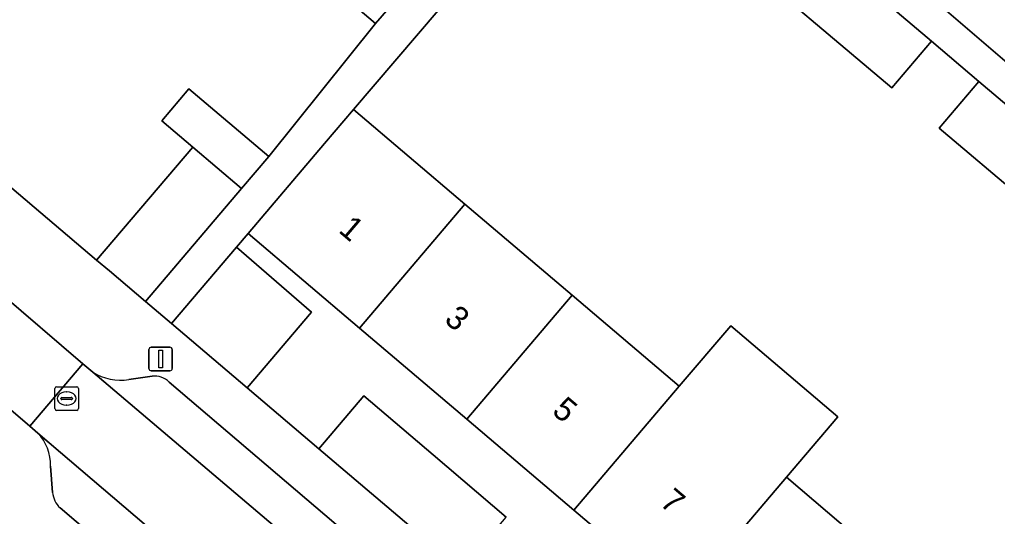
# Model space of a CAD drawing. Extents: x 162523 to 163266, y 381230 to 382050.
# Drawn here: x 163114.31 to 163155.81, y 381650.41 to 381671.51 of the extents above; entities that cross this region are included whole.
import ezdxf

# ---------------------------------------------------------------- set-up
doc = ezdxf.new("R2010")
doc.units = 0
for name, color, linetype in [('IMGEO_Erf', 7, 'Continuous'), ('IMGEO_Grasland_overig', 7, 'Continuous'), ('IMGEO_Groenvoorziening', 7, 'Continuous'), ('IMGEO_Lichtmast', 7, 'Continuous'), ('IMGEO_Pand', 7, 'Continuous'), ('IMGEO_Pand_nummerreeks', 7, 'Continuous'), ('IMGEO_Parkeervlak_open', 7, 'Continuous'), ('IMGEO_Rijbaan_lokaal_open', 7, 'Continuous'), ('IMGEO_Rioolput', 7, 'Continuous'), ('IMGEO_Voetpad_open', 7, 'Continuous')]:
    doc.layers.add(name, color=color, linetype=linetype)

msp = doc.modelspace()

# ---------------------------------------------------------------- linework, layer by layer
at = {"layer": 'IMGEO_Erf'}
for points in [[(163156.049, 381691.503), (163151.287, 381695.545), (163151.815, 381696.193), (163146.969, 381700.338), (163148.913, 381702.612), (163144.129, 381706.671), (163139.682, 381710.445), (163139.342, 381710.733), (163137.452, 381708.523), (163136.669, 381709.187), (163132.857, 381712.423), (163127.802, 381706.548), (163128.456, 381705.978), (163132.66, 381702.415), (163131.891, 381701.507), (163135.487, 381698.459), (163134.008, 381696.714), (163145.004, 381687.238), (163140.97, 381682.758), (163159.202, 381667.12)], [(163156.896, 381663.899), (163153.342, 381666.904), (163155.023, 381668.883), (163153.012, 381670.586), (163151.33, 381668.605), (163144.22, 381674.618), (163145.907, 381676.604), (163143.897, 381678.307), (163142.209, 381676.319), (163138.519, 381679.439), (163128.484, 381667.696), (163133.212, 381663.677), (163137.76, 381659.81), (163142.309, 381655.943), (163144.491, 381658.512), (163149.039, 381654.645), (163146.857, 381652.076), (163151.406, 381648.209), (163155.954, 381644.343)], [(163142.387, 381646.812), (163137.838, 381650.678), (163133.289, 381654.544), (163128.739, 381658.41), (163124.009, 381662.43), (163123.511, 381661.844), (163126.695, 381659.093), (163123.962, 381655.875), (163127.011, 381653.286), (163128.915, 381655.527), (163131.859, 381653.027), (163134.967, 381650.388)]]:
    msp.add_lwpolyline(points, dxfattribs=at)
msp.add_lwpolyline([(163132.906, 381679.956), (163136.779, 381684.471), (163139.655, 381687.823), (163141.902, 381685.895), (163142.866, 381687.018), (163129.847, 381698.192), (163126, 381693.663), (163122.134, 381689.113), (163124.245, 381687.324), (163120.381, 381682.775), (163118.27, 381684.564), (163114.404, 381680.014), (163110.538, 381675.463), (163106.497, 381670.706), (163117.58, 381661.297), (163121.655, 381666.095), (163120.341, 381667.209), (163121.496, 381668.569), (163124.884, 381665.692), (163129.421, 381671.346), (163127.168, 381673.267), (163129.032, 381675.44)], close=True, dxfattribs=at)
at = {"layer": 'IMGEO_Grasland_overig'}
msp.add_lwpolyline([(163126.695, 381659.093), (163123.511, 381661.844), (163120.755, 381658.6), (163123.962, 381655.875)], close=True, dxfattribs=at)
at = {"layer": 'IMGEO_Groenvoorziening'}
msp.add_lwpolyline([(163134.967, 381650.388), (163131.859, 381653.027), (163128.915, 381655.527), (163127.011, 381653.286), (163133.063, 381648.145)], close=True, dxfattribs=at)
at = {"layer": 'IMGEO_Lichtmast'}
for p, q in [((163119.798, 381656.696), (163119.798, 381657.496)), ((163119.798, 381657.496), (163119.798, 381656.696)), ((163119.898, 381657.596), (163120.688, 381657.596)), ((163120.688, 381657.596), (163119.898, 381657.596)), ((163120.788, 381657.496), (163120.788, 381656.696)), ((163120.788, 381656.696), (163120.788, 381657.496)), ((163120.688, 381656.596), (163119.898, 381656.596)), ((163119.898, 381656.596), (163120.688, 381656.596))]:
    msp.add_line(p, q, dxfattribs=at)
msp.add_lwpolyline([(163120.218, 381657.471), (163120.368, 381657.471), (163120.368, 381656.721), (163120.218, 381656.721), (163120.218, 381657.471)], dxfattribs=at)
for centre, start, end in [((163119.898, 381657.496), 90, 180), ((163119.898, 381657.496), 90, 180), ((163120.688, 381657.496), 0, 90), ((163120.688, 381657.496), 360, 90), ((163119.898, 381656.696), 180, 270), ((163119.898, 381656.696), 180, 270), ((163120.688, 381656.696), 270, 0), ((163120.688, 381656.696), 270, 0)]:
    msp.add_arc(centre, 0.1, start, end, dxfattribs=at)
at = {"layer": 'IMGEO_Pand'}
for points in [[(163145.907, 381676.604), (163144.22, 381674.618), (163151.33, 381668.605), (163153.012, 381670.586)], [(163129.032, 381675.44), (163127.168, 381673.267), (163129.421, 381671.346), (163131.291, 381673.526)], [(163121.496, 381668.569), (163120.341, 381667.209), (163121.655, 381666.095), (163123.732, 381664.335), (163124.884, 381665.692)], [(163155.023, 381668.883), (163153.342, 381666.904), (163156.896, 381663.899), (163157.035, 381664.063), (163158.574, 381665.875)], [(163128.739, 381658.41), (163133.212, 381663.677), (163128.484, 381667.696), (163127.247, 381666.241), (163124.009, 381662.43)], [(163123.732, 381664.335), (163121.655, 381666.095), (163117.58, 381661.297), (163118.125, 381660.834), (163119.655, 381659.534)], [(163128.739, 381658.41), (163133.289, 381654.544), (163137.76, 381659.81), (163133.212, 381663.677)], [(163137.76, 381659.81), (163133.289, 381654.544), (163137.838, 381650.678), (163142.309, 381655.943)], [(163146.857, 381652.076), (163149.039, 381654.645), (163144.491, 381658.512), (163142.309, 381655.943), (163137.838, 381650.678), (163142.387, 381646.812)], [(163142.387, 381646.812), (163146.937, 381642.946), (163151.406, 381648.209), (163146.857, 381652.076)]]:
    msp.add_lwpolyline(points, close=True, dxfattribs=at)
at = {"layer": 'IMGEO_Parkeervlak_open'}
for points in [[(163117.413, 381656.545), (163136.925, 381639.983)], [(163119.938, 381656.369), (163118.942, 381656.228)], [(163135.974, 381643.057), (163120.655, 381656.119)], [(163131.922, 381639.226), (163132.09, 381639.443), (163115.08, 381653.95)], [(163115.616, 381652.551), (163115.712, 381651.436)], [(163116.029, 381650.773), (163128.262, 381640.336)]]:
    msp.add_lwpolyline(points, dxfattribs=at)
for centre, radius, start, end in [((163118.591, 381658.38), 2.181, 237.3102, 279.264), ((163120.023, 381655.46), 0.913, 46.1994, 95.3559), ((163113.697, 381652.618), 1.921, 358.0079, 43.9189), ((163116.733, 381651.517), 1.024, 184.5214, 226.5863)]:
    msp.add_arc(centre, radius, start, end, dxfattribs=at)
at = {"layer": 'IMGEO_Rijbaan_lokaal_open'}
msp.add_lwpolyline([(163114.738, 381654.244), (163116.999, 381656.899), (163113.458, 381659.924), (163113.314, 381660.09), (163113.175, 381660.25), (163110.895, 381657.469), (163111.252, 381657.236)], close=True, dxfattribs=at)
for points in [[(163117.413, 381656.545), (163116.999, 381656.899), (163114.738, 381654.244), (163115.08, 381653.95), (163132.09, 381639.443), (163131.922, 381639.226), (163140.086, 381632.485)], [(163140.942, 381631.797), (163151.866, 381622.506), (163154.129, 381625.302), (163136.925, 381639.983), (163117.413, 381656.545)]]:
    msp.add_lwpolyline(points, dxfattribs=at)
at = {"layer": 'IMGEO_Rioolput'}
for p, q in [((163115.805, 381654.991), (163115.805, 381655.843)), ((163115.88, 381655.917), (163116.732, 381655.917)), ((163116.293, 381655.697), (163116.318, 381655.697)), ((163116.806, 381655.843), (163116.806, 381654.991)), ((163116.064, 381655.411), (163116.064, 381655.423)), ((163116.502, 381655.374), (163116.104, 381655.374)), ((163116.107, 381655.46), (163116.505, 381655.46)), ((163116.548, 381655.423), (163116.548, 381655.411)), ((163116.732, 381654.917), (163115.88, 381654.917)), ((163116.316, 381655.137), (163116.291, 381655.137))]:
    msp.add_line(p, q, dxfattribs=at)
for points in [[(163115.805, 381654.991), (163115.805, 381655.843)], [(163115.88, 381655.917), (163116.732, 381655.917)], [(163116.806, 381655.843), (163116.806, 381654.991)], [(163116.732, 381654.917), (163115.88, 381654.917)]]:
    msp.add_lwpolyline(points, dxfattribs=at)
for centre, radius, start, end in [((163115.882, 381655.841), 0.0765, 91.552, 178.448), ((163115.882, 381655.841), 0.0765, 91.552, 178.448), ((163116.73, 381655.841), 0.0765, 1.552, 88.448), ((163116.73, 381655.841), 0.0765, 1.552, 88.448), ((163116.104, 381655.42), 0.0403, 85.8775, 175.7526), ((163116.101, 381655.41), 0.0366, 178.938, 274.7102), ((163116.505, 381655.417), 0.043, 264.8664, 352.4533), ((163116.509, 381655.422), 0.0386, 1.7309, 96.639), ((163115.882, 381654.993), 0.0765, 181.552, 268.448), ((163115.882, 381654.993), 0.0765, 181.552, 268.448), ((163116.73, 381654.993), 0.0765, 271.552, 358.448), ((163116.73, 381654.993), 0.0765, 271.552, 358.448)]:
    msp.add_arc(centre, radius, start, end, dxfattribs=at)
for centre, major_axis, ratio, start_param, end_param in [((163116.292, 381655.417), (-0.387, 0.002), 0.722429, 4.712389, 7.853982), ((163116.317, 381655.417), (-0.39, 0.002), 0.717154, 1.570796, 4.712389)]:
    msp.add_ellipse(centre, major_axis=major_axis, ratio=ratio, start_param=start_param, end_param=end_param, dxfattribs=at)
at = {"layer": 'IMGEO_Voetpad_open'}
for points in [[(163159.202, 381667.12), (163140.97, 381682.758)], [(163131.291, 381673.526), (163129.421, 381671.346), (163124.884, 381665.692), (163123.732, 381664.335), (163119.655, 381659.534), (163120.755, 381658.6), (163123.511, 381661.844), (163124.009, 381662.43), (163127.247, 381666.241), (163128.484, 381667.696), (163138.519, 381679.439)], [(163145.907, 381676.604), (163153.012, 381670.586), (163155.023, 381668.883), (163158.574, 381665.875)], [(163159.568, 381625.629), (163157.339, 381627.523), (163151.263, 381632.684), (163148.238, 381635.254), (163139.137, 381642.985), (163136.111, 381645.555), (163133.063, 381648.145), (163127.011, 381653.286), (163123.962, 381655.875), (163120.755, 381658.6), (163119.655, 381659.534), (163118.125, 381660.834), (163117.58, 381661.297), (163106.497, 381670.706), (163101.218, 381675.181), (163100.456, 381675.828), (163098.283, 381673.302)], [(163113.175, 381660.25), (163113.314, 381660.09), (163113.458, 381659.924), (163116.999, 381656.899), (163117.413, 381656.545)], [(163114.738, 381654.244), (163111.252, 381657.236), (163110.895, 381657.469), (163110.543, 381657.6), (163110.132, 381657.651), (163109.776, 381657.625), (163108.763, 381657.416)], [(163118.942, 381656.228), (163119.938, 381656.369)], [(163120.655, 381656.119), (163135.974, 381643.057)], [(163115.08, 381653.95), (163114.738, 381654.244)], [(163115.712, 381651.436), (163115.616, 381652.551)], [(163128.262, 381640.336), (163116.029, 381650.773)]]:
    msp.add_lwpolyline(points, dxfattribs=at)
for centre, radius, start, end in [((163118.591, 381658.38), 2.181, 237.3102, 279.264), ((163120.023, 381655.46), 0.913, 46.1994, 95.3559), ((163113.697, 381652.618), 1.921, 358.0079, 43.9189), ((163116.733, 381651.517), 1.024, 184.5214, 226.5863)]:
    msp.add_arc(centre, radius, start, end, dxfattribs=at)

# ---------------------------------------------------------------- texts
at = {"layer": 'IMGEO_Pand_nummerreeks'}
for s, rotation, p in [('1', 319.642, (163127.804, 381662.512)), ('3', 319.642, (163132.289, 381658.7)), ('5', 319.642, (163136.862, 381654.815)), ('7', 319.6409, (163141.434, 381650.929))]:
    msp.add_text(s, height=1, rotation=rotation, dxfattribs=at).set_placement(p)

doc.saveas('drawing.dxf')
